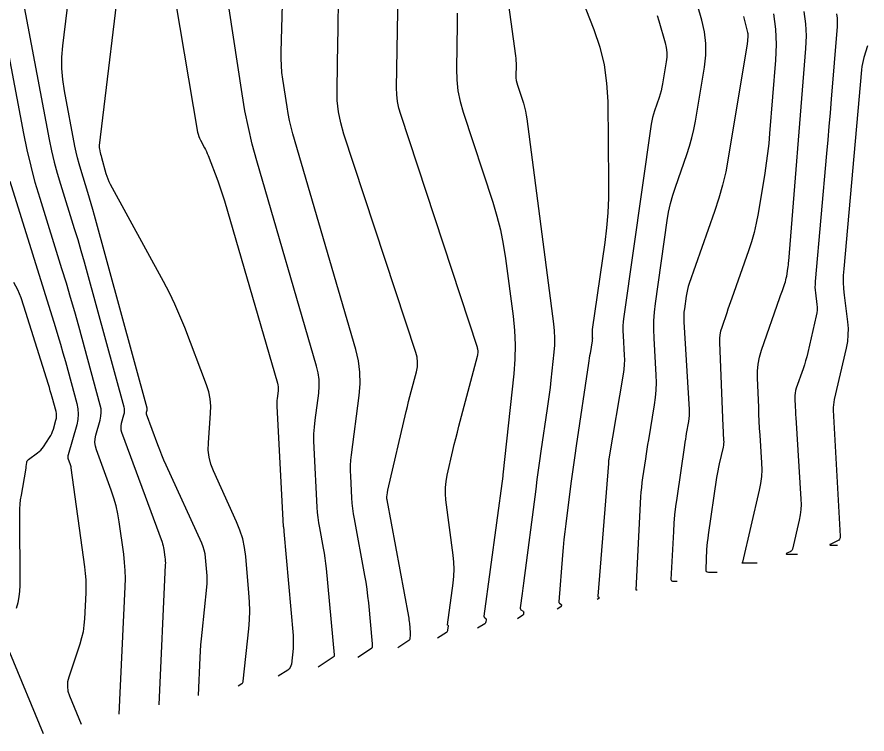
# Model space of a CAD drawing. Extents: x 1354696 to 1366163, y 660729 to 670380.
# Drawn here: x 1363149.4 to 1363265.7, y 664827.3 to 664925.4 of the extents above; entities that cross this region are included whole.
import ezdxf

# ---------------------------------------------------------------- set-up
doc = ezdxf.new("R2010")
doc.units = 0
doc.layers.add('R_Contours', color=7, linetype='Continuous')

msp = doc.modelspace()

# ---------------------------------------------------------------- linework, layer by layer
at = {"layer": 'R_Contours'}
for points in [[(1363214.59, 664942.11), (1363217.57, 664920.11), (1363217.61, 664919.78), (1363217.64, 664919.44), (1363217.65, 664919.11), (1363217.65, 664918.77), (1363217.63, 664917.43), (1363217.64, 664917.1), (1363217.67, 664916.77), (1363217.74, 664916.44), (1363217.83, 664916.12), (1363218.65, 664913.63), (1363218.81, 664913.1), (1363218.94, 664912.57), (1363219.05, 664912.03), (1363219.14, 664911.49), (1363222.79, 664883.44), (1363222.88, 664882.48), (1363222.92, 664881.51), (1363222.91, 664880.55), (1363222.83, 664879.59), (1363222.42, 664875.73), (1363222.31, 664874.76), (1363222.2, 664873.8), (1363222.07, 664872.84), (1363221.93, 664871.88), (1363221.06, 664866.02), (1363220.87, 664864.73), (1363220.69, 664863.43), (1363220.51, 664862.14), (1363220.34, 664860.84), (1363218.68, 664847.98), (1363218.63, 664847.62), (1363218.59, 664847.27), (1363218.54, 664846.91), (1363218.49, 664846.56), (1363218.23, 664844.59), (1363218.23, 664844.51), (1363218.24, 664844.45), (1363218.28, 664844.39), (1363218.33, 664844.34), (1363218.62, 664844.14), (1363218.66, 664844.11), (1363218.68, 664844.07), (1363218.7, 664844.02), (1363218.69, 664843.97), (1363218.67, 664843.74), (1363218.66, 664843.69), (1363218.63, 664843.64), (1363218.6, 664843.6), (1363218.56, 664843.57), (1363217.84, 664843.1)], [(1363222.11, 664939.58), (1363228.29, 664923.71), (1363229.1, 664921.32), (1363229.69, 664918.88), (1363230.05, 664916.41), (1363230.19, 664913.88), (1363230.31, 664902.73), (1363230.29, 664900.68), (1363230.2, 664898.64), (1363230.02, 664896.6), (1363229.78, 664894.57), (1363228.08, 664882.66), (1363228.07, 664882.53), (1363228.06, 664882.4), (1363228.06, 664882.27), (1363228.06, 664882.14), (1363228.09, 664881.62), (1363228.1, 664881.49), (1363228.09, 664881.36), (1363228.08, 664881.23), (1363228.07, 664881.11), (1363227.78, 664879.4), (1363227.72, 664879.07), (1363227.67, 664878.74), (1363227.62, 664878.41), (1363227.57, 664878.09), (1363225.88, 664866.74), (1363225.7, 664865.46), (1363225.52, 664864.18), (1363225.34, 664862.9), (1363225.17, 664861.62), (1363224.46, 664856.08), (1363224.32, 664855.01), (1363224.21, 664853.93), (1363224.1, 664852.86), (1363224.01, 664851.78), (1363223.5, 664845.42), (1363223.5, 664845.37), (1363223.51, 664845.32), (1363223.54, 664845.28), (1363223.58, 664845.24), (1363223.8, 664845.09), (1363223.82, 664845.07), (1363223.84, 664845.04), (1363223.85, 664845.01), (1363223.85, 664844.97), (1363223.83, 664844.83), (1363223.82, 664844.79), (1363223.81, 664844.76), (1363223.79, 664844.74), (1363223.76, 664844.72), (1363223.29, 664844.41)], [(1363196.01, 664837.85), (1363197.88, 664839.06), (1363197.92, 664839.1), (1363197.96, 664839.14), (1363197.98, 664839.18), (1363197.99, 664839.23), (1363198.02, 664839.46), (1363198.02, 664839.51), (1363198.03, 664839.57), (1363198.02, 664839.63), (1363198.02, 664839.68), (1363197.49, 664845.26), (1363197.39, 664846.21), (1363197.27, 664847.15), (1363197.13, 664848.09), (1363196.97, 664849.03), (1363195.53, 664856.75), (1363195.41, 664857.47), (1363195.31, 664858.2), (1363195.24, 664858.93), (1363195.19, 664859.66), (1363195.03, 664862.59), (1363195, 664863.32), (1363195.01, 664864.05), (1363195.06, 664864.78), (1363195.14, 664865.51), (1363196.2, 664873.65), (1363196.33, 664875.25), (1363196.29, 664876.83), (1363196.09, 664878.4), (1363195.72, 664879.95), (1363187.13, 664909.46), (1363186.88, 664910.38), (1363186.66, 664911.3), (1363186.48, 664912.23), (1363186.32, 664913.16), (1363185.75, 664916.92), (1363185.63, 664917.86), (1363185.56, 664918.8), (1363185.52, 664919.75), (1363185.52, 664920.69), (1363185.98, 664936.92)], [(1363179.64, 664833.91), (1363180.15, 664834.24), (1363180.23, 664834.3), (1363180.28, 664834.38), (1363180.32, 664834.46), (1363180.34, 664834.55), (1363181.08, 664841.73), (1363181.18, 664842.96), (1363181.21, 664844.18), (1363181.19, 664845.41), (1363181.11, 664846.64), (1363180.67, 664851.61), (1363180.51, 664852.84), (1363180.25, 664854.04), (1363179.88, 664855.21), (1363179.42, 664856.35), (1363176.24, 664863.34), (1363175.88, 664864.27), (1363175.65, 664865.22), (1363175.54, 664866.19), (1363175.56, 664867.19), (1363175.87, 664871.21), (1363175.89, 664872.2), (1363175.8, 664873.19), (1363175.61, 664874.15), (1363175.3, 664875.1), (1363172.32, 664882.95), (1363171.67, 664884.55), (1363170.98, 664886.14), (1363170.23, 664887.7), (1363169.42, 664889.23), (1363162.18, 664902.52), (1363162, 664902.87), (1363161.84, 664903.23), (1363161.71, 664903.6), (1363161.59, 664903.98), (1363161, 664906.16), (1363160.98, 664906.22), (1363160.96, 664906.28), (1363160.95, 664906.34), (1363160.93, 664906.39), (1363160.86, 664906.62), (1363160.84, 664906.68), (1363160.83, 664906.74), (1363160.81, 664906.79), (1363160.8, 664906.85), (1363160.7, 664907.4), (1363160.68, 664907.51), (1363160.67, 664907.62), (1363160.67, 664907.74), (1363160.68, 664907.85), (1363163.79, 664934.01)], [(1363206.92, 664840.48), (1363208.15, 664841.27), (1363208.23, 664841.33), (1363208.28, 664841.4), (1363208.32, 664841.48), (1363208.34, 664841.57), (1363208.4, 664842.1), (1363208.4, 664842.12), (1363208.4, 664842.14), (1363208.39, 664842.15), (1363208.38, 664842.16), (1363208.32, 664842.21), (1363208.3, 664842.22), (1363208.29, 664842.23), (1363208.29, 664842.25), (1363208.29, 664842.27), (1363209.06, 664847.97), (1363209.16, 664848.93), (1363209.19, 664849.89), (1363209.16, 664850.84), (1363209.06, 664851.8), (1363208.06, 664859.35), (1363207.98, 664860.2), (1363207.99, 664861.05), (1363208.07, 664861.89), (1363208.22, 664862.74), (1363209.01, 664866.1), (1363209.2, 664866.94), (1363209.41, 664867.77), (1363209.62, 664868.61), (1363209.84, 664869.44), (1363212.38, 664879.03), (1363212.39, 664879.09), (1363212.41, 664879.15), (1363212.42, 664879.21), (1363212.42, 664879.27), (1363212.45, 664879.54), (1363212.46, 664879.59), (1363212.46, 664879.65), (1363212.45, 664879.71), (1363212.45, 664879.76), (1363212.42, 664879.98), (1363212.41, 664880.04), (1363212.4, 664880.09), (1363212.39, 664880.15), (1363212.37, 664880.2), (1363201.87, 664912.1), (1363201.61, 664912.99), (1363201.43, 664913.9), (1363201.33, 664914.82), (1363201.31, 664915.75), (1363201.62, 664934.1)], [(1363234.21, 664847.02), (1363234.12, 664847.02), (1363234.11, 664847.03), (1363234.1, 664847.03), (1363234.1, 664847.04), (1363234.1, 664847.05), (1363234.74, 664859.76), (1363234.79, 664860.42), (1363234.84, 664861.07), (1363234.91, 664861.73), (1363235, 664862.38), (1363235.39, 664864.99), (1363235.48, 664865.65), (1363235.59, 664866.3), (1363235.69, 664866.95), (1363235.8, 664867.6), (1363236.6, 664872.36), (1363236.75, 664873.37), (1363236.83, 664874.39), (1363236.86, 664875.41), (1363236.83, 664876.43), (1363236.53, 664881.5), (1363236.49, 664882.69), (1363236.51, 664883.87), (1363236.58, 664885.05), (1363236.72, 664886.23), (1363238.33, 664897.59), (1363238.53, 664898.75), (1363238.78, 664899.9), (1363239.09, 664901.04), (1363239.45, 664902.17), (1363241.02, 664906.64), (1363241.39, 664907.76), (1363241.71, 664908.9), (1363241.98, 664910.05), (1363242.2, 664911.21), (1363243.42, 664918.6), (1363243.6, 664920.22), (1363243.6, 664921.82), (1363243.42, 664923.42), (1363243.06, 664925.01), (1363240.8, 664932.93)], [(1363174.2, 664832.61), (1363174.44, 664837.79), (1363174.49, 664838.65), (1363174.54, 664839.51), (1363174.61, 664840.37), (1363174.7, 664841.23), (1363175.33, 664847.44), (1363175.37, 664847.94), (1363175.39, 664848.45), (1363175.38, 664848.95), (1363175.35, 664849.46), (1363175.17, 664851.48), (1363175.1, 664851.98), (1363174.99, 664852.47), (1363174.84, 664852.95), (1363174.65, 664853.42), (1363169.79, 664864.1), (1363169.48, 664864.79), (1363169.19, 664865.49), (1363168.91, 664866.2), (1363168.64, 664866.92), (1363167.1, 664871.08), (1363167.08, 664871.14), (1363167.08, 664871.21), (1363167.08, 664871.28), (1363167.09, 664871.35), (1363167.17, 664871.62), (1363167.19, 664871.69), (1363167.19, 664871.76), (1363167.19, 664871.83), (1363167.17, 664871.9), (1363159.99, 664898.3), (1363159.77, 664899.09), (1363159.54, 664899.88), (1363159.31, 664900.67), (1363159.07, 664901.45), (1363158.09, 664904.59), (1363157.86, 664905.37), (1363157.65, 664906.17), (1363157.46, 664906.96), (1363157.3, 664907.77), (1363155.86, 664915.34), (1363155.63, 664916.87), (1363155.52, 664918.4), (1363155.52, 664919.94), (1363155.65, 664921.49), (1363156.82, 664931.32)], [(1363170.44, 664931.37), (1363174.09, 664909.67), (1363174.15, 664909.39), (1363174.23, 664909.11), (1363174.34, 664908.84), (1363174.47, 664908.58), (1363175.03, 664907.55), (1363175.17, 664907.29), (1363175.29, 664907.03), (1363175.41, 664906.76), (1363175.52, 664906.48), (1363176.84, 664903.02), (1363177.09, 664902.35), (1363177.32, 664901.67), (1363177.54, 664900.99), (1363177.75, 664900.3), (1363185.02, 664875.35), (1363185.08, 664875.09), (1363185.11, 664874.83), (1363185.12, 664874.57), (1363185.1, 664874.3), (1363184.96, 664873.24), (1363184.93, 664872.97), (1363184.91, 664872.71), (1363184.91, 664872.44), (1363184.92, 664872.17), (1363185.81, 664855.7), (1363185.81, 664855.69), (1363185.82, 664855.68), (1363185.82, 664855.67), (1363185.82, 664855.66), (1363185.83, 664855.61), (1363185.83, 664855.6), (1363185.83, 664855.59), (1363185.83, 664855.58), (1363185.83, 664855.57), (1363185.86, 664855.27), (1363185.87, 664855.21), (1363185.87, 664855.16), (1363185.88, 664855.11), (1363185.88, 664855.05), (1363187.15, 664840.81), (1363187.18, 664840.37), (1363187.18, 664839.92), (1363187.17, 664839.48), (1363187.14, 664839.03), (1363186.92, 664836.89), (1363186.86, 664836.64), (1363186.77, 664836.43), (1363186.62, 664836.24), (1363186.42, 664836.08), (1363185.1, 664835.23)], [(1363150.07, 664928.31), (1363153.79, 664908.68), (1363154.11, 664907.13), (1363154.47, 664905.6), (1363154.88, 664904.07), (1363155.33, 664902.55), (1363157.21, 664896.51), (1363157.68, 664895), (1363158.13, 664893.48), (1363158.56, 664891.96), (1363158.98, 664890.44), (1363163.97, 664872.12), (1363164.03, 664871.83), (1363164.05, 664871.54), (1363164.02, 664871.25), (1363163.96, 664870.96), (1363163.63, 664869.8), (1363163.57, 664869.51), (1363163.56, 664869.22), (1363163.59, 664868.93), (1363163.67, 664868.65), (1363169.22, 664853.58), (1363169.3, 664853.33), (1363169.37, 664853.08), (1363169.43, 664852.82), (1363169.47, 664852.56), (1363169.62, 664851.52), (1363169.65, 664851.26), (1363169.66, 664850.99), (1363169.67, 664850.73), (1363169.66, 664850.47), (1363168.79, 664831.32)], [(1363190.56, 664836.54), (1363192.78, 664837.98), (1363192.79, 664837.99), (1363192.8, 664838), (1363192.81, 664838.01), (1363192.81, 664838.03), (1363192.82, 664838.1), (1363192.82, 664838.11), (1363192.82, 664838.13), (1363192.82, 664838.15), (1363192.82, 664838.17), (1363191.71, 664849.97), (1363191.63, 664850.67), (1363191.54, 664851.37), (1363191.44, 664852.07), (1363191.31, 664852.77), (1363190.8, 664855.55), (1363190.68, 664856.24), (1363190.59, 664856.94), (1363190.51, 664857.64), (1363190.46, 664858.35), (1363190.02, 664866.5), (1363189.99, 664867.44), (1363190, 664868.38), (1363190.06, 664869.31), (1363190.16, 664870.25), (1363190.65, 664873.98), (1363190.72, 664874.91), (1363190.7, 664875.83), (1363190.58, 664876.74), (1363190.37, 664877.65), (1363182.18, 664905.77), (1363181.57, 664908.03), (1363181.03, 664910.31), (1363180.56, 664912.6), (1363180.17, 664914.91), (1363178.42, 664926.54)], [(1363201.47, 664839.16), (1363202.98, 664840.15), (1363203.06, 664840.2), (1363203.11, 664840.27), (1363203.15, 664840.35), (1363203.17, 664840.44), (1363203.22, 664840.82), (1363203.23, 664840.91), (1363203.23, 664841.01), (1363203.23, 664841.1), (1363203.22, 664841.2), (1363203.1, 664842.46), (1363203.08, 664842.7), (1363203.05, 664842.94), (1363203.01, 664843.18), (1363202.97, 664843.42), (1363200, 664859.38), (1363200, 664859.41), (1363199.99, 664859.45), (1363199.99, 664859.48), (1363199.99, 664859.52), (1363199.98, 664859.66), (1363199.98, 664859.69), (1363199.98, 664859.73), (1363199.98, 664859.76), (1363199.98, 664859.8), (1363200.05, 664860.32), (1363200.07, 664860.41), (1363200.08, 664860.51), (1363200.1, 664860.61), (1363200.12, 664860.7), (1363202.63, 664871.47), (1363202.79, 664872.15), (1363202.96, 664872.83), (1363203.13, 664873.5), (1363203.31, 664874.18), (1363204.02, 664876.88), (1363204.15, 664877.55), (1363204.18, 664878.22), (1363204.11, 664878.88), (1363203.94, 664879.55), (1363194.1, 664909.42), (1363193.67, 664910.94), (1363193.37, 664912.47), (1363193.2, 664914.03), (1363193.16, 664915.61), (1363193.27, 664921.95), (1363193.3, 664923.54), (1363193.33, 664925.13), (1363193.37, 664926.71)], [(1363209.6, 664925.98), (1363209.6, 664924.46), (1363209.5, 664918.36), (1363209.54, 664916.85), (1363209.7, 664915.36), (1363209.99, 664913.88), (1363210.4, 664912.43), (1363214.46, 664900.11), (1363215.03, 664898.21), (1363215.52, 664896.3), (1363215.91, 664894.36), (1363216.21, 664892.4), (1363217.24, 664884.52), (1363217.44, 664882.55), (1363217.52, 664880.58), (1363217.48, 664878.61), (1363217.33, 664876.63), (1363215.86, 664862.8), (1363215.86, 664862.8), (1363215.86, 664862.79), (1363215.86, 664862.78), (1363215.86, 664862.77), (1363215.85, 664862.73), (1363215.84, 664862.71), (1363215.84, 664862.69), (1363215.84, 664862.69), (1363215.84, 664862.68), (1363215.84, 664862.68), (1363215.84, 664862.67), (1363215.84, 664862.63), (1363215.84, 664862.63), (1363215.84, 664862.62), (1363215.84, 664862.61), (1363215.84, 664862.6), (1363213.26, 664843.43), (1363213.26, 664843.38), (1363213.27, 664843.34), (1363213.29, 664843.31), (1363213.32, 664843.27), (1363213.48, 664843.16), (1363213.51, 664843.13), (1363213.54, 664843.1), (1363213.55, 664843.06), (1363213.55, 664843.01), (1363213.5, 664842.65), (1363213.49, 664842.58), (1363213.46, 664842.52), (1363213.41, 664842.47), (1363213.36, 664842.42), (1363212.38, 664841.79)], [(1363236.97, 664925.65), (1363237.19, 664924.94), (1363238.06, 664921.89), (1363238.2, 664921.25), (1363238.27, 664920.6), (1363238.27, 664919.95), (1363238.2, 664919.29), (1363237.71, 664916.29), (1363237.62, 664915.82), (1363237.51, 664915.35), (1363237.38, 664914.89), (1363237.23, 664914.43), (1363236.59, 664912.62), (1363236.44, 664912.16), (1363236.32, 664911.7), (1363236.22, 664911.23), (1363236.14, 664910.76), (1363232.4, 664884.44), (1363232.33, 664883.79), (1363232.28, 664883.13), (1363232.27, 664882.48), (1363232.29, 664881.82), (1363232.45, 664879.19), (1363232.47, 664878.53), (1363232.45, 664877.88), (1363232.4, 664877.22), (1363232.31, 664876.57), (1363230.34, 664864.97), (1363230.34, 664864.96), (1363230.34, 664864.94), (1363230.34, 664864.93), (1363230.34, 664864.91), (1363230.33, 664864.86), (1363230.33, 664864.84), (1363230.32, 664864.83), (1363230.32, 664864.81), (1363230.32, 664864.8), (1363230.31, 664864.54), (1363230.31, 664864.49), (1363230.3, 664864.45), (1363230.3, 664864.4), (1363230.3, 664864.35), (1363228.84, 664846.19), (1363228.84, 664846.16), (1363228.85, 664846.14), (1363228.86, 664846.12), (1363228.88, 664846.11), (1363228.98, 664846.04), (1363228.99, 664846.02), (1363229, 664846.01), (1363229, 664846), (1363229, 664845.98), (1363229, 664845.92), (1363228.99, 664845.9), (1363228.99, 664845.89), (1363228.98, 664845.87), (1363228.96, 664845.86), (1363228.75, 664845.72)], [(1363248.77, 664925.53), (1363249.33, 664923.3), (1363249.36, 664923.17), (1363249.37, 664923.05), (1363249.38, 664922.92), (1363249.37, 664922.79), (1363249.33, 664922.27), (1363249.32, 664922.15), (1363249.31, 664922.02), (1363249.29, 664921.89), (1363249.27, 664921.76), (1363246.69, 664906.13), (1363246.34, 664904.27), (1363245.91, 664902.44), (1363245.41, 664900.63), (1363244.82, 664898.84), (1363241.36, 664888.99), (1363241.22, 664888.57), (1363241.1, 664888.14), (1363241.01, 664887.7), (1363240.93, 664887.26), (1363240.68, 664885.49), (1363240.63, 664885.05), (1363240.6, 664884.61), (1363240.59, 664884.16), (1363240.61, 664883.72), (1363241.32, 664871.71), (1363241.33, 664871.3), (1363241.32, 664870.89), (1363241.28, 664870.49), (1363241.23, 664870.08), (1363240.95, 664868.47), (1363240.89, 664868.06), (1363240.82, 664867.66), (1363240.76, 664867.25), (1363240.7, 664866.85), (1363239.63, 664859.58), (1363239.48, 664858.45), (1363239.35, 664857.32), (1363239.25, 664856.19), (1363239.18, 664855.06), (1363238.85, 664848.47), (1363238.86, 664848.37), (1363238.89, 664848.31), (1363238.96, 664848.27), (1363239.05, 664848.25), (1363239.69, 664848.25)], [(1363252.87, 664925.86), (1363253.14, 664923.77), (1363253.23, 664921.67), (1363253.14, 664919.55), (1363252.34, 664909.51), (1363252.22, 664908.14), (1363252.07, 664906.78), (1363251.89, 664905.42), (1363251.68, 664904.06), (1363250.76, 664898.54), (1363250.52, 664897.24), (1363250.22, 664895.96), (1363249.87, 664894.69), (1363249.46, 664893.44), (1363247.18, 664886.96), (1363247, 664886.46), (1363246.83, 664885.96), (1363246.65, 664885.46), (1363246.48, 664884.96), (1363245.79, 664882.96), (1363245.64, 664882.46), (1363245.54, 664881.95), (1363245.49, 664881.43), (1363245.48, 664880.9), (1363245.94, 664869.43), (1363245.95, 664869.2), (1363245.97, 664868.96), (1363245.98, 664868.72), (1363245.99, 664868.48), (1363246.05, 664867.53), (1363246.06, 664867.3), (1363246.05, 664867.06), (1363246.02, 664866.83), (1363245.98, 664866.6), (1363245.44, 664864.28), (1363245.34, 664863.82), (1363245.24, 664863.35), (1363245.16, 664862.88), (1363245.09, 664862.42), (1363243.94, 664854.59), (1363243.87, 664854.09), (1363243.81, 664853.58), (1363243.77, 664853.07), (1363243.73, 664852.56), (1363243.6, 664849.88), (1363243.61, 664849.71), (1363243.68, 664849.58), (1363243.8, 664849.51), (1363243.98, 664849.48), (1363245.18, 664849.48)], [(1363250.66, 664850.71), (1363248.57, 664850.71), (1363248.56, 664850.71), (1363248.55, 664850.72), (1363248.56, 664850.72), (1363248.57, 664850.73), (1363248.64, 664850.76), (1363248.65, 664850.77), (1363248.67, 664850.78), (1363248.68, 664850.8), (1363248.68, 664850.82), (1363250.97, 664860.69), (1363251.15, 664861.62), (1363251.26, 664862.55), (1363251.31, 664863.49), (1363251.28, 664864.44), (1363251.04, 664868.24), (1363250.98, 664869.19), (1363250.93, 664870.14), (1363250.89, 664871.09), (1363250.85, 664872.04), (1363250.69, 664876.02), (1363250.69, 664876.99), (1363250.79, 664877.95), (1363250.97, 664878.9), (1363251.25, 664879.83), (1363253.76, 664887.08), (1363253.84, 664887.31), (1363253.92, 664887.55), (1363254.01, 664887.79), (1363254.09, 664888.03), (1363254.43, 664888.98), (1363254.5, 664889.22), (1363254.57, 664889.46), (1363254.63, 664889.71), (1363254.68, 664889.96), (1363254.85, 664891.01), (1363254.89, 664891.27), (1363254.92, 664891.53), (1363254.95, 664891.79), (1363254.98, 664892.05), (1363257.3, 664921.15), (1363257.37, 664922.85), (1363257.3, 664924.53), (1363257.09, 664926.21)], [(1363261.5, 664925.87), (1363261.57, 664925.3), (1363261.6, 664924.73), (1363261.57, 664924.15), (1363260.78, 664914.18), (1363260.63, 664912.33), (1363260.47, 664910.47), (1363260.31, 664908.62), (1363260.15, 664906.77), (1363258.58, 664889.25), (1363258.56, 664888.86), (1363258.55, 664888.47), (1363258.57, 664888.07), (1363258.61, 664887.68), (1363258.81, 664886.11), (1363258.84, 664885.72), (1363258.83, 664885.33), (1363258.8, 664884.94), (1363258.72, 664884.56), (1363257.56, 664879.53), (1363257.42, 664878.96), (1363257.27, 664878.4), (1363257.1, 664877.85), (1363256.92, 664877.29), (1363255.99, 664874.63), (1363255.9, 664874.31), (1363255.84, 664873.98), (1363255.8, 664873.66), (1363255.8, 664873.33), (1363255.85, 664871.99), (1363255.87, 664871.65), (1363255.88, 664871.32), (1363255.9, 664870.99), (1363255.92, 664870.65), (1363256.63, 664859.47), (1363256.65, 664858.75), (1363256.61, 664858.03), (1363256.53, 664857.32), (1363256.39, 664856.61), (1363255.47, 664852.63), (1363255.43, 664852.52), (1363255.37, 664852.42), (1363255.28, 664852.34), (1363255.18, 664852.27), (1363254.71, 664852.05), (1363254.63, 664852), (1363254.6, 664851.97), (1363254.64, 664851.95), (1363254.74, 664851.94), (1363256.15, 664851.94)], [(1363163.37, 664830.03), (1363164.17, 664847.47), (1363164.2, 664848.59), (1363164.17, 664849.7), (1363164.09, 664850.81), (1363163.97, 664851.92), (1363163.36, 664856.36), (1363163.18, 664857.46), (1363162.94, 664858.55), (1363162.64, 664859.62), (1363162.28, 664860.68), (1363160.24, 664866.22), (1363160.1, 664866.72), (1363160.04, 664867.22), (1363160.06, 664867.73), (1363160.17, 664868.24), (1363160.75, 664870.29), (1363160.86, 664870.8), (1363160.9, 664871.31), (1363160.87, 664871.83), (1363160.76, 664872.34), (1363157.82, 664883.15), (1363157.28, 664885.12), (1363156.71, 664887.08), (1363156.13, 664889.04), (1363155.53, 664891), (1363152.54, 664900.6), (1363151.88, 664902.8), (1363151.29, 664905.02), (1363150.77, 664907.26), (1363150.31, 664909.51), (1363148.15, 664920.88)], [(1363265.76, 664921.49), (1363265.25, 664919.88), (1363265.14, 664919.47), (1363265.04, 664919.06), (1363264.97, 664918.65), (1363264.92, 664918.23), (1363262.49, 664890.99), (1363262.43, 664890.08), (1363262.42, 664889.17), (1363262.46, 664888.26), (1363262.55, 664887.36), (1363263, 664883.73), (1363263.08, 664882.83), (1363263.07, 664881.93), (1363262.98, 664881.04), (1363262.82, 664880.14), (1363261.18, 664873.09), (1363261.11, 664872.73), (1363261.07, 664872.38), (1363261.05, 664872.02), (1363261.06, 664871.66), (1363262.01, 664854.38), (1363262, 664854.17), (1363261.93, 664854), (1363261.81, 664853.85), (1363261.64, 664853.74), (1363260.7, 664853.3), (1363260.6, 664853.24), (1363260.57, 664853.2), (1363260.62, 664853.18), (1363260.73, 664853.17), (1363261.64, 664853.17)], [(1363148.4, 664902.97), (1363154.6, 664883.07), (1363154.97, 664881.88), (1363155.32, 664880.69), (1363155.66, 664879.49), (1363156, 664878.3), (1363157.56, 664872.56), (1363157.71, 664871.83), (1363157.75, 664871.09), (1363157.7, 664870.36), (1363157.54, 664869.62), (1363156.37, 664865.52), (1363156.34, 664865.37), (1363156.33, 664865.22), (1363156.35, 664865.08), (1363156.39, 664864.93), (1363156.6, 664864.35), (1363156.65, 664864.21), (1363156.69, 664864.06), (1363156.73, 664863.91), (1363156.75, 664863.76), (1363158.61, 664850.18), (1363158.71, 664849.3), (1363158.77, 664848.41), (1363158.79, 664847.53), (1363158.77, 664846.64), (1363158.61, 664843.08), (1363158.54, 664842.2), (1363158.41, 664841.33), (1363158.22, 664840.47), (1363157.97, 664839.62), (1363156.46, 664835.12), (1363156.3, 664834.47), (1363156.27, 664833.82), (1363156.35, 664833.17), (1363156.56, 664832.53), (1363158.15, 664828.69)], [(1363149.3, 664844.54), (1363149.52, 664845.31), (1363149.68, 664846.09), (1363149.77, 664846.88), (1363149.8, 664847.67), (1363149.75, 664857.53), (1363149.76, 664858.16), (1363149.8, 664858.77), (1363149.87, 664859.39), (1363149.97, 664860), (1363150.58, 664863.42), (1363150.6, 664863.55), (1363150.62, 664863.68), (1363150.64, 664863.81), (1363150.65, 664863.94), (1363150.7, 664864.47), (1363150.72, 664864.59), (1363150.77, 664864.71), (1363150.84, 664864.8), (1363150.93, 664864.89), (1363152.18, 664865.78), (1363152.42, 664865.97), (1363152.63, 664866.17), (1363152.82, 664866.39), (1363153, 664866.64), (1363153.83, 664867.9), (1363153.99, 664868.16), (1363154.13, 664868.44), (1363154.25, 664868.73), (1363154.35, 664869.03), (1363154.7, 664870.25), (1363154.76, 664870.56), (1363154.79, 664870.86), (1363154.77, 664871.17), (1363154.71, 664871.48), (1363154.17, 664873.44), (1363154.05, 664873.87), (1363153.93, 664874.3), (1363153.8, 664874.73), (1363153.67, 664875.15), (1363150.32, 664885.89), (1363149.93, 664887.01), (1363149.48, 664888.09), (1363148.95, 664889.13)], [(1363153.02, 664827.33), (1363148.39, 664838.48)]]:
    msp.add_lwpolyline(points, dxfattribs=at)

doc.saveas('drawing.dxf')
